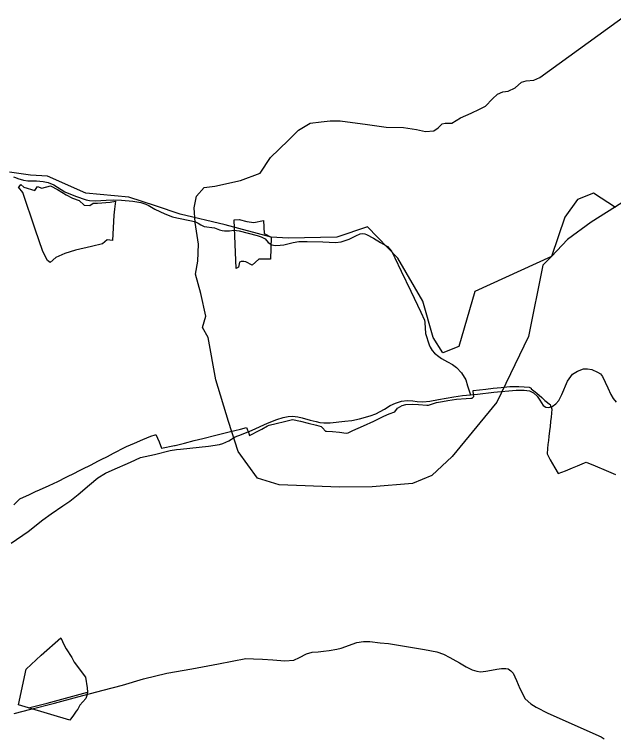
# Model space of a CAD drawing. Extents: x -789162 to -606354, y -1062736 to -945481.
# Drawn here: x -727325 to -724762, y -968607 to -965511 of the extents above; entities that cross this region are included whole.
import ezdxf

# ---------------------------------------------------------------- set-up
doc = ezdxf.new("R2010")
doc.units = 0
for name, color, linetype in [('_SIRSI VZTAHY_OP vodnich zdroju II stupne', 7, 'Continuous'), ('_SIRSI VZTAHY_SILNICE I TRIDY_STAV', 7, 'Continuous'), ('_SIRSI VZTAHY_SILNICE III TRIDY_STAV', 7, 'Continuous'), ('_SIRSI VZTAHY_VTL PLYNOVOD', 7, 'Continuous')]:
    doc.layers.add(name, color=color, linetype=linetype)

msp = doc.modelspace()

# ---------------------------------------------------------------- linework, layer by layer
at = {"layer": '_SIRSI VZTAHY_OP vodnich zdroju II stupne'}
for points in [[(-724633.7, -966256.8), (-724858.1, -966398), (-724959.2, -966472.8), (-725028, -966545.6), (-725064.4, -966582), (-725125, -966887.3), (-725260.5, -967168.3), (-725452.6, -967400.8), (-725539.5, -967481.7), (-725622.4, -967516.1), (-725794.3, -967530.2), (-725933.8, -967532.2), (-726192.6, -967522.1), (-726285.6, -967493.8), (-726368.5, -967378.6), (-726408.9, -967251.2), (-726463.5, -967073.3), (-726495.9, -966891.3), (-726520.1, -966848.9), (-726506, -966800.3), (-726528.2, -966703.3), (-726550.4, -966620.4), (-726540.3, -966565.8), (-726538.3, -966493), (-726552.5, -966400), (-726556.5, -966337.3), (-726546.4, -966286.8), (-726514, -966250.4), (-726467.5, -966244.3), (-726358.4, -966220.1), (-726273.7, -966188.4), (-726229.7, -966122.4), (-726153.9, -966049.1), (-726109.9, -966005.1), (-726059.4, -965975.9), (-726013.4, -965969.8), (-725974.9, -965964.7), (-725931.3, -965964.6), (-725814, -965981.5), (-725734, -965992.8), (-725660, -965993.8), (-725604.6, -966001.7), (-725566.2, -966010.7), (-725531.2, -966007.4), (-725512, -965994.9), (-725495, -965978), (-725482.6, -965975.7), (-725454.4, -965974.6), (-725416, -965952), (-725370.8, -965932.8), (-725334.7, -965915.9), (-725309.9, -965902.3), (-725279.4, -965871.8), (-725257.9, -965851.5), (-725235.3, -965841.3), (-725213.1, -965839), (-725182.6, -965824.3), (-725155.4, -965800.5), (-725135, -965794.9), (-725103.3, -965791.5), (-725077.3, -965780.1), (-724705.1, -965510.5)], [(-724753.6, -966336.3), (-724847.3, -966274.3), (-724915.9, -966301.6), (-724970, -966377.1), (-725028, -966545.6), (-725355.9, -966694.7), (-725423.6, -966929.9), (-725492.7, -966956.9), (-725533.5, -966891.6), (-725578.4, -966736.4), (-725684.6, -966552.7), (-725815.2, -966417.9), (-725945.9, -966462.8), (-726154.1, -966466.9), (-726226.4, -966463), (-726423.6, -966409.8), (-726615.5, -966364.9), (-726721.7, -966328.1), (-726836, -966291.4), (-727019.8, -966275), (-727183.1, -966201.5), (-727256.6, -966197.4), (-727346.4, -966185.2)]]:
    msp.add_lwpolyline(points, dxfattribs=at)
for points in [[(-727289.2, -966272.1), (-727307.7, -966249.6), (-727304.3, -966247), (-727297.7, -966237.9), (-727285.1, -966249.3), (-727237.6, -966263.2), (-727226.9, -966246.1), (-727207.9, -966253.1), (-727171.3, -966242.9), (-727141.5, -966258.8), (-727104.2, -966281.5), (-727076.4, -966296.7), (-727048.2, -966306.1), (-727026.6, -966326.4), (-727003.2, -966327), (-726988, -966317.5), (-726969.7, -966316.9), (-726915.2, -966313.7), (-726893, -966308.6), (-726896.8, -966342.8), (-726899.4, -966368.2), (-726905.7, -966476.4), (-726928.7, -966474.7), (-726948.4, -966491), (-726994.9, -966503.1), (-727063.6, -966518.6), (-727109.7, -966532.1), (-727147.9, -966550.1), (-727172.6, -966571.5), (-727183.6, -966563.1), (-727203, -966524.3), (-727237, -966428.2)], [(-726385.4, -966389.3), (-726363.1, -966387.7), (-726330.8, -966396.2), (-726301.1, -966399.9), (-726259.2, -966391.4), (-726257.1, -966447.6), (-726226.4, -966463), (-726229.6, -966556.2), (-726279.9, -966556.8), (-726307.5, -966582.2), (-726334.5, -966568.4), (-726343.5, -966566.3), (-726355.7, -966567.4), (-726361.5, -966570), (-726366.3, -966590.7), (-726375.8, -966597.1)], [(-727012, -968408.6), (-727015, -968422.7), (-727019.5, -968435.8), (-727045.9, -968463.9), (-727054.5, -968480.5), (-727060.9, -968490.2), (-727072.5, -968506.5), (-727087.9, -968527.8), (-727264.9, -968475.8), (-727307.9, -968463), (-727274.9, -968309.6), (-727210.4, -968249.9), (-727127.3, -968175.7), (-727112.6, -968207.4), (-727104, -968222.9), (-727079.2, -968260.2), (-727069.2, -968280.2), (-727021.4, -968344.1), (-727013.6, -968389.4)], [(-727060.9, -968490.2), (-727072.5, -968506.5), (-727087.9, -968527.8), (-727264.9, -968475.8), (-727185.1, -968455.8), (-727012, -968408.6), (-727015, -968422.7), (-727019.5, -968435.8), (-727045.9, -968463.9), (-727054.5, -968480.5)]]:
    msp.add_lwpolyline(points, close=True, dxfattribs=at)
at = {"layer": '_SIRSI VZTAHY_SILNICE I TRIDY_STAV'}
msp.add_lwpolyline([(-727326.7, -968499.7), (-727255.2, -968481.1), (-727153.6, -968456.1), (-727053.6, -968429), (-726945.5, -968400.5), (-726862.5, -968378.7), (-726773.3, -968351.6), (-726673.7, -968327.5), (-726565.6, -968308.5), (-726452.2, -968287.1), (-726335.4, -968264.2), (-726302.4, -968265.2), (-726264.4, -968267.2), (-726219, -968270.2), (-726168.4, -968273.7), (-726129.5, -968272.2), (-726105.6, -968259.7), (-726075.1, -968243.8), (-726050.6, -968237.8), (-726026.2, -968235.3), (-726003.2, -968233.3), (-725978, -968229.8), (-725946.4, -968224.2), (-725927.4, -968219.7), (-725860.1, -968195.6), (-725831.9, -968191.3), (-725803.9, -968192.3), (-725760.7, -968197), (-725724.4, -968200.7), (-725570.9, -968225.7), (-725518.4, -968235.2), (-725488.9, -968245.7), (-725462.9, -968259.7), (-725449.4, -968267.2), (-725420.9, -968283.2), (-725391.9, -968300.7), (-725366.4, -968312.2), (-725347.4, -968318.7), (-725330.4, -968321.7), (-725308.4, -968319.2), (-725283.4, -968314.2), (-725261.4, -968310.2), (-725240.9, -968306.7), (-725222.2, -968306.7), (-725213.2, -968308.7), (-725201.2, -968316.6), (-725191.4, -968327.2), (-725176.4, -968358.7), (-725162.2, -968392), (-725139.4, -968437.5), (-725115.9, -968458.7), (-725092.9, -968472.2), (-725042.4, -968497.7), (-724815.5, -968599.7), (-724801.5, -968607.7)], dxfattribs=at)
at = {"layer": '_SIRSI VZTAHY_SILNICE III TRIDY_STAV'}
for points in [[(-727329.2, -966204.9), (-727320.7, -966207.3), (-727310.1, -966211.3), (-727286.9, -966218.8), (-727267.4, -966222.3), (-727230.5, -966222.1), (-727201.9, -966225), (-727181.3, -966229.5), (-727156.6, -966238.4), (-727109.1, -966268.3), (-727064.1, -966287.4), (-727018.3, -966302.5), (-727003.5, -966306.2), (-726977.8, -966307), (-726932, -966305.2), (-726903.1, -966303.7), (-726866.4, -966304.4), (-726818.3, -966308.6), (-726784.4, -966314.7), (-726767.7, -966320.5), (-726753.7, -966326.3), (-726724.9, -966343.3), (-726682, -966363.1), (-726648.9, -966375.3), (-726630.7, -966380.3), (-726567.4, -966392.8), (-726551.1, -966397.9), (-726538.6, -966403.1), (-726527, -966409.9), (-726513.7, -966416.6), (-726468.8, -966423.4), (-726448.2, -966431.5), (-726435.7, -966434.8), (-726425.9, -966435.3), (-726405, -966435.3), (-726386.7, -966433.5), (-726375.4, -966433.8), (-726363.4, -966435.1), (-726286.2, -966456.3), (-726270.1, -966461.3), (-726252.5, -966470.3), (-726239.5, -966485.4), (-726224.4, -966494.9), (-726208.9, -966498.4), (-726188.7, -966497.6), (-726172, -966494.9), (-726132.6, -966485.2), (-726109, -966481.4), (-726072.9, -966480.8), (-726006, -966482.4), (-725951.4, -966486.1), (-725927.4, -966482.9), (-725893.7, -966471.3), (-725865.1, -966456.8), (-725845.6, -966449.2), (-725835.1, -966447.5), (-725826.1, -966448), (-725818.4, -966451), (-725789.4, -966466.8), (-725759.2, -966485.4), (-725728.6, -966502.9), (-725711.6, -966522.5), (-725697, -966550.6), (-725670.4, -966608.3), (-725628.8, -966693.6), (-725587, -966783.4), (-725570.6, -966817.1), (-725569, -966827.1), (-725565.8, -966874.6), (-725551.2, -966922.8), (-725546, -966933.6), (-725538.2, -966947.1), (-725527.4, -966958.2), (-725509.1, -966973.2), (-725498, -966981.7), (-725472.6, -966996.3), (-725450.6, -967007.1), (-725433.6, -967020.3), (-725412, -967042.9), (-725393.9, -967072.5), (-725386.4, -967098.2), (-725373.9, -967137.4)], [(-725373.9, -967137.4), (-725343.7, -967134.1), (-725274.4, -967125.1), (-725178.4, -967116.6), (-725144.2, -967116.3), (-725121.2, -967120.3), (-725104.3, -967129), (-725088.4, -967142.3), (-725077, -967160), (-725062.7, -967182.5), (-725051.9, -967190.4), (-725040.5, -967191.6), (-725024.7, -967186.6), (-725009.4, -967174.9), (-724995.8, -967161.4), (-724983.7, -967135.7), (-724959.3, -967078.8), (-724936.8, -967049.1), (-724915.8, -967035.2), (-724890.8, -967026.1), (-724873.2, -967025.2), (-724854.2, -967029), (-724829.9, -967040.1), (-724817.7, -967047.8), (-724808.7, -967058.7), (-724785.7, -967107.4), (-724773.3, -967135.7), (-724764, -967152.3), (-724750.5, -967168.2)], [(-727339.5, -967771.2), (-727266.2, -967720.7), (-727203.5, -967671.2), (-727167.9, -967646.1), (-727118, -967612.2), (-727087.6, -967591.3), (-727051.8, -967562.8), (-727003.6, -967521.1), (-726968.5, -967491.4), (-726935.8, -967471.9), (-726907.5, -967458.4), (-726828.8, -967424.6), (-726786.5, -967405), (-726726.6, -967391.6), (-726658.2, -967375.4), (-726631.7, -967370.4), (-726614.8, -967369.3), (-726495.4, -967357), (-726447.5, -967349.5), (-726433.8, -967345.5), (-726408.4, -967333.6), (-726380.9, -967316.6), (-726353.4, -967306.4), (-726307.6, -967287.5), (-726242.7, -967258.8), (-726202.8, -967241.8), (-726174.8, -967233.6), (-726153.9, -967229.3), (-726135.1, -967228.5), (-726112.1, -967230.4), (-726093.6, -967234.9), (-726059.4, -967244.7), (-726033.8, -967251.6), (-726018.2, -967255.8), (-726001, -967257.1), (-725974, -967256.3), (-725911.3, -967249.7), (-725881.4, -967247.1), (-725848.6, -967239.4), (-725802.7, -967226.2), (-725778.4, -967218), (-725742.5, -967197.8), (-725717.8, -967182.2), (-725694.5, -967172.9), (-725668.9, -967163.7), (-725644.6, -967160.8), (-725621.3, -967161.9), (-725602, -967164.8), (-725577.4, -967166.4), (-725548, -967163.7), (-725510.4, -967156.3), (-725445.1, -967144.8), (-725408.8, -967139.4), (-725373.9, -967137.4)]]:
    msp.add_lwpolyline(points, dxfattribs=at)
at = {"layer": '_SIRSI VZTAHY_VTL PLYNOVOD'}
msp.add_lwpolyline([(-727328, -967608), (-727302, -967581), (-727260, -967563), (-727235, -967551), (-727218, -967543), (-727177, -967525), (-727139, -967507), (-727104, -967489), (-727066, -967470), (-727052, -967463), (-727033, -967453), (-727000, -967437), (-726965, -967419), (-726953.5, -967413.3), (-726927, -967400), (-726901, -967386), (-726851.7, -967360.9), (-726846, -967358), (-726812, -967344), (-726776, -967328), (-726741, -967314), (-726723, -967308), (-726720, -967306), (-726706, -967338), (-726696, -967365), (-726640.3, -967353.5), (-726638, -967353), (-726597.6, -967343), (-726556.8, -967332.9), (-726519.8, -967323.7), (-726463.4, -967309.7), (-726405.9, -967295.4), (-726357.3, -967283.4), (-726331.6, -967277), (-726330.9, -967278.8), (-726327.6, -967287.7), (-726326.8, -967289.8), (-726322.6, -967301.4), (-726322.5, -967301.6), (-726319, -967311), (-726305.3, -967303.6), (-726288.9, -967294.9), (-726267.1, -967283.2), (-726242, -967269.7), (-726235, -967266), (-726206, -967259.2), (-726169.5, -967250.6), (-726135.2, -967242.5), (-726101, -967250), (-726068.9, -967258.5), (-726032.9, -967267.2), (-726013, -967272), (-726007.5, -967277.8), (-725994, -967292), (-725989.6, -967292.3), (-725965, -967294), (-725935, -967296), (-725906, -967301), (-725897, -967299), (-725877, -967290), (-725831, -967269), (-725787, -967249), (-725744, -967228), (-725722, -967218), (-725698, -967209), (-725686, -967194), (-725666, -967183), (-725650, -967177.8), (-725621, -967177), (-725597, -967178), (-725561, -967181.4), (-725553, -967181), (-725519, -967170), (-725494, -967166), (-725471, -967161), (-725434, -967155), (-725393, -967152), (-725373, -967151.4), (-725368, -967151.1), (-725367, -967151), (-725364, -967148), (-725360, -967144), (-725360, -967143.6), (-725360.1, -967143.4), (-725361, -967132.7), (-725361, -967132.7), (-725362, -967122), (-725363, -967119), (-725308, -967113), (-725277, -967109), (-725243, -967105), (-725205, -967101), (-725199, -967101), (-725167, -967102), (-725144, -967103), (-725123, -967104), (-725115, -967109), (-725114, -967111), (-725097, -967124), (-725080, -967139), (-725069, -967149), (-725055.2, -967160.8), (-725044.8, -967169.2), (-725035.6, -967177.3), (-725032.8, -967179), (-725031.1, -967183.4), (-725027.4, -967193.3), (-725027.4, -967193.4), (-725025.8, -967198.4), (-725028.8, -967231.9), (-725031, -967251.3), (-725033.3, -967272.1), (-725035.4, -967290.3), (-725038, -967315.2), (-725040, -967332.2), (-725042.5, -967348.9), (-725044.3, -967366.9), (-725046.5, -967389.7), (-725032.3, -967414.4), (-725012.8, -967448.5), (-724998.1, -967474), (-724967.3, -967461.4), (-724937.9, -967449.4), (-724916.4, -967440.6), (-724886.3, -967428.4), (-724879.3, -967425.5), (-724841.1, -967441.2), (-724793.3, -967461.2), (-724753.7, -967477.7)], dxfattribs=at)

doc.saveas('drawing.dxf')
